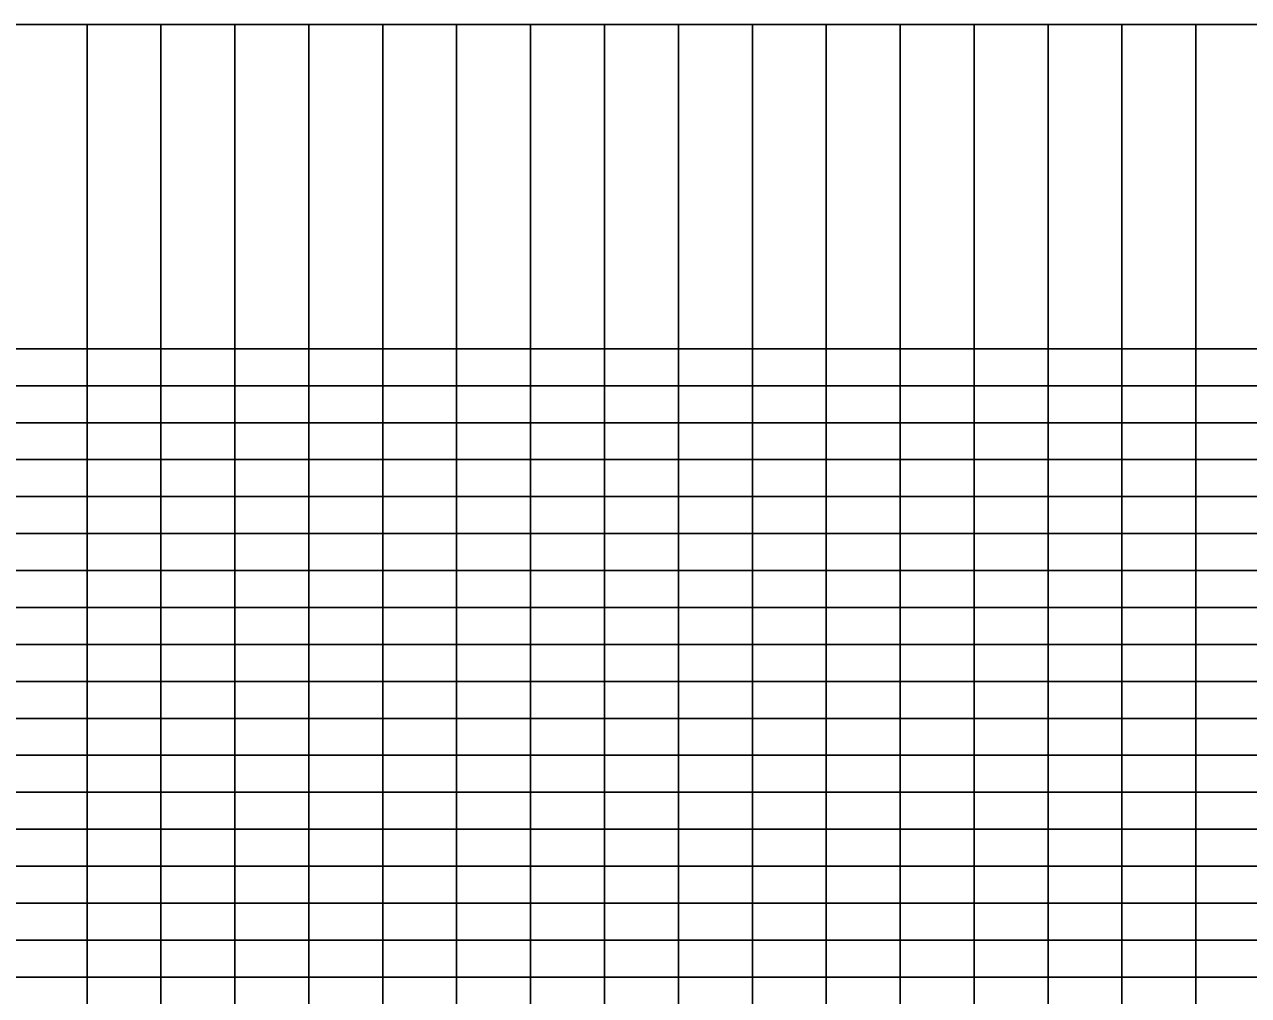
# Model space of a CAD drawing. Extents: x 2345490 to 2436403, y 465165 to 573888.
# Drawn here: x 2394737 to 2396393, y 565302 to 566615 of the extents above; entities that cross this region are included whole.
import ezdxf

# ---------------------------------------------------------------- set-up
doc = ezdxf.new("R2010")
doc.units = 0
doc.layers.add('Old_Level_57', color=7, linetype='Continuous')

msp = doc.modelspace()

# ---------------------------------------------------------------- linework, layer by layer
at = {"layer": 'Old_Level_57'}
for p, q in [((2381103.478, 566615.2835), (2410861.12275, 566615.2835)), ((2394821.54225, 564276.534), (2394821.54225, 566615.2835)), ((2394921.5425, 564276.534), (2394921.5425, 566615.2835)), ((2395021.54225, 564276.534), (2395021.54225, 566615.2835)), ((2395121.54225, 564276.534), (2395121.54225, 566615.2835)), ((2395221.54225, 564276.534), (2395221.54225, 566615.2835)), ((2395321.54225, 564276.534), (2395321.54225, 566615.2835)), ((2395421.54225, 564276.534), (2395421.54225, 566615.2835)), ((2395521.54225, 564276.534), (2395521.54225, 566615.2835)), ((2395621.54225, 564276.534), (2395621.54225, 566615.2835)), ((2395721.54225, 564276.534), (2395721.54225, 566615.2835)), ((2395821.54225, 564276.534), (2395821.54225, 566615.2835)), ((2395921.54225, 564276.534), (2395921.54225, 566615.2835)), ((2396021.54225, 564276.534), (2396021.54225, 566615.2835)), ((2396121.54225, 564276.534), (2396121.54225, 566615.2835)), ((2396221.542, 564276.534), (2396221.542, 566615.2835)), ((2396321.5425, 564276.534), (2396321.5425, 566615.2835)), ((2381271.5425, 566176.534), (2410861.12275, 566176.534)), ((2381271.5425, 566126.534), (2410861.12275, 566126.534)), ((2381271.5425, 566076.534), (2410861.12275, 566076.534)), ((2381271.5425, 566026.534), (2410861.12275, 566026.534)), ((2381271.5425, 565976.534), (2410861.12275, 565976.534)), ((2381271.5425, 565926.534), (2410861.12275, 565926.534)), ((2381271.5425, 565876.534), (2410861.12275, 565876.534)), ((2381271.5425, 565826.534), (2410861.12275, 565826.534)), ((2381271.5425, 565776.534), (2410861.12275, 565776.534)), ((2381271.5425, 565726.534), (2410861.12275, 565726.534)), ((2381271.5425, 565676.534), (2410861.12275, 565676.534)), ((2381271.5425, 565626.534), (2410861.12275, 565626.534)), ((2381271.5425, 565576.534), (2410861.12275, 565576.534)), ((2381271.5425, 565526.534), (2410861.12275, 565526.534)), ((2381271.5425, 565476.534), (2410861.12275, 565476.534)), ((2381271.5425, 565426.534), (2410861.12275, 565426.534)), ((2381271.5425, 565376.534), (2410861.12275, 565376.534)), ((2381271.5425, 565326.534), (2410861.12275, 565326.534))]:
    msp.add_line(p, q, dxfattribs=at)

doc.saveas('drawing.dxf')
